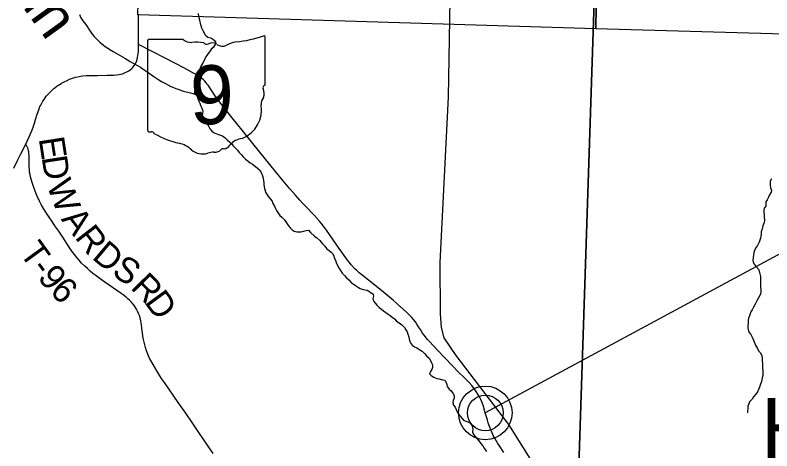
# Model space of a CAD drawing. Extents: x 0 to 34, y 0 to 22.
# Drawn here: x 4.957 to 6.653, y 16.635 to 17.611 of the extents above; entities that cross this region are included whole.
import ezdxf

# ---------------------------------------------------------------- set-up
doc = ezdxf.new("R2010")
doc.units = 0
for name, color, linetype in [('GM_X_Corporation', 7, 'Continuous'), ('GM_X_Minor_River', 7, 'Continuous'), ('GM_X_Minor_River_Text', 7, 'Continuous'), ('GM_X_Rail_Line', 7, 'Continuous'), ('GM_X_State_Location', 7, 'Continuous'), ('GM_X_State_Route', 7, 'Continuous'), ('GM_X_State_Shield', 7, 'Continuous'), ('GM_X_Township_Road', 7, 'Continuous'), ('GM_X_Township_Road_Text', 7, 'Continuous'), ('SH_Text', 7, 'Continuous')]:
    doc.layers.add(name, color=color, linetype=linetype)

msp = doc.modelspace()

# ---------------------------------------------------------------- linework, layer by layer
at = {"layer": 'GM_X_Corporation'}
for points in [[(6.2895, 20.4), (2.6, 20.4), (2.6, 16.6918), (3.1555, 16.6686), (3.1684, 16.6682), (4.0515, 16.6368), (4.1011, 16.6362), (4.1867, 16.6352), (4.5473, 16.6256), (4.6351, 16.6229), (5.4202, 16.5982), (6.0834, 16.5816), (6.2194, 16.578), (6.2729, 18.2077), (6.2744, 18.4654), (6.2786, 18.5898), (6.292, 18.5898), (6.2926, 19.1539), (6.2942, 19.6131), (6.2595, 19.6124)], [(9.4, 16.4853), (9.4, 20.4), (6.2895, 20.4), (6.2595, 19.6124), (6.2942, 19.6131), (6.2926, 19.1539), (6.292, 18.5898), (6.2786, 18.5898), (6.2744, 18.4654), (6.2729, 18.2077), (6.2194, 16.578), (8.0963, 16.5226), (9.09, 16.4927)], [(6.2734, 18.5913), (6.258, 17.5799), (5.2318, 17.611), (5.2602, 18.6174)], [(6.2734, 18.5913), (6.2882, 18.592), (7.291, 18.5737), (7.261, 17.5518), (6.258, 17.5799)]]:
    msp.add_lwpolyline(points, close=True, dxfattribs=at)
at = {"layer": 'GM_X_Minor_River'}
for points in [[(5.1008, 17.6117), (5.1041, 17.6046), (5.1086, 17.598), (5.115, 17.5892), (5.1181, 17.5851), (5.1222, 17.5792), (5.125, 17.5744), (5.1294, 17.5682), (5.1338, 17.5627), (5.1397, 17.5564), (5.1467, 17.5503), (5.1546, 17.5434), (5.1589, 17.5401), (5.1647, 17.5362), (5.1725, 17.5315), (5.1767, 17.5294), (5.1919, 17.5201), (5.1973, 17.5173), (5.2027, 17.5141), (5.2086, 17.5105), (5.2148, 17.5069), (5.2202, 17.5034), (5.2264, 17.4998), (5.2322, 17.497), (5.238, 17.4938), (5.2439, 17.4898), (5.2501, 17.4855), (5.2552, 17.4819), (5.2676, 17.4733), (5.2719, 17.4704), (5.2789, 17.4657), (5.2867, 17.4615), (5.294, 17.4572), (5.2987, 17.4547), (5.306, 17.4508), (5.3103, 17.4491), (5.3172, 17.4459), (5.3241, 17.4439), (5.3299, 17.4418), (5.3341, 17.4404), (5.3399, 17.4387), (5.3441, 17.4381), (5.3499, 17.4364), (5.3552, 17.4347), (5.3598, 17.4334), (5.3641, 17.4316), (5.3654, 17.4264), (5.3667, 17.4219), (5.3688, 17.4178), (5.3704, 17.4137), (5.3725, 17.4081), (5.3746, 17.404), (5.3767, 17.3988), (5.3772, 17.3947), (5.3766, 17.3905), (5.376, 17.386), (5.3769, 17.3818), (5.3794, 17.377), (5.3822, 17.373), (5.3854, 17.3685), (5.3885, 17.3645), (5.3914, 17.3593), (5.3938, 17.3552), (5.3974, 17.3504), (5.4028, 17.3472), (5.4102, 17.3441), (5.4217, 17.3399), (5.4272, 17.336), (5.4319, 17.3312), (5.4378, 17.3261), (5.4421, 17.3221), (5.4457, 17.3177), (5.4496, 17.3133), (5.4548, 17.3082), (5.4591, 17.303), (5.4642, 17.2979), (5.4682, 17.2928), (5.473, 17.288), (5.4788, 17.2833)], [(5.3585, 17.4345), (5.3644, 17.4645), (5.3663, 17.474), (5.3697, 17.4854), (5.3728, 17.4946), (5.3771, 17.5023), (5.3838, 17.5149), (5.3889, 17.5227), (5.3943, 17.5304), (5.3986, 17.5362), (5.4026, 17.5405), (5.4059, 17.5447), (5.4065, 17.5504), (5.3998, 17.5562), (5.3951, 17.5587), (5.3886, 17.5604), (5.3831, 17.5651), (5.3811, 17.5699), (5.3782, 17.5751), (5.375, 17.5814), (5.3728, 17.5885), (5.3705, 17.599), (5.3683, 17.6072), (5.3677, 17.6143)], [(5.4788, 17.2833), (5.4835, 17.2797), (5.4889, 17.2765), (5.4956, 17.2718), (5.4999, 17.2681), (5.505, 17.263), (5.509, 17.2563), (5.5111, 17.2507), (5.5125, 17.2451), (5.5131, 17.2395), (5.514, 17.2353), (5.5145, 17.2304), (5.516, 17.2222), (5.519, 17.2128), (5.5214, 17.2084), (5.5246, 17.2036), (5.5286, 17.1992), (5.5326, 17.1936), (5.5346, 17.1888), (5.5383, 17.1829), (5.5404, 17.1776), (5.5424, 17.1732), (5.5456, 17.1684), (5.55, 17.1617), (5.5544, 17.1581), (5.5603, 17.1522), (5.5635, 17.1474), (5.5663, 17.1433), (5.5695, 17.1389), (5.5731, 17.1341), (5.5774, 17.1293), (5.5824, 17.1265), (5.5878, 17.1255), (5.592, 17.1249), (5.5977, 17.1255), (5.603, 17.1264), (5.609, 17.1281), (5.6139, 17.1287), (5.619, 17.1236), (5.628, 17.1152), (5.6331, 17.1119), (5.6394, 17.1057), (5.6458, 17.098), (5.6509, 17.0928), (5.6545, 17.0881), (5.6607, 17.0833), (5.665, 17.0797), (5.6686, 17.0757), (5.6707, 17.0708), (5.6719, 17.0667), (5.6744, 17.0615), (5.6761, 17.0562), (5.6794, 17.0495), (5.6819, 17.0443), (5.6859, 17.0384), (5.6899, 17.0329), (5.695, 17.0274), (5.6997, 17.0222), (5.7045, 17.0175), (5.71, 17.012), (5.7143, 17.0087), (5.7193, 17.0051), (5.724, 17.0018), (5.7302, 16.9979), (5.7348, 16.9965), (5.7402, 16.9956), (5.7456, 16.9942), (5.7498, 16.9921), (5.7541, 16.9892), (5.7588, 16.9852), (5.7601, 16.9807), (5.7584, 16.975), (5.7609, 16.9694), (5.7633, 16.9653), (5.768, 16.9602), (5.7728, 16.9554), (5.7778, 16.9518), (5.7821, 16.9482), (5.7876, 16.9442), (5.7927, 16.9409), (5.7969, 16.938), (5.802, 16.9337), (5.8071, 16.9301), (5.8114, 16.9253), (5.8173, 16.9213), (5.8235, 16.9166), (5.8291, 16.9107), (5.8323, 16.9059), (5.8351, 16.9015), (5.8372, 16.8959), (5.8389, 16.8899), (5.8399, 16.885), (5.8416, 16.8801), (5.8436, 16.8752), (5.8476, 16.8705), (5.8519, 16.8676), (5.8573, 16.8651), (5.865, 16.8604), (5.8693, 16.8579), (5.8744, 16.8524), (5.8784, 16.8476)], [(6.6516, 17.2436), (6.6487, 17.2386), (6.6491, 17.2292), (6.6496, 17.2243), (6.6518, 17.2179), (6.6508, 17.2137), (6.6472, 17.2079), (6.6451, 17.2026), (6.6419, 17.1972), (6.6394, 17.1926), (6.6388, 17.1873), (6.639, 17.1827), (6.635, 17.178), (6.6344, 17.1731), (6.6349, 17.1686), (6.6351, 17.1633), (6.6357, 17.1588), (6.636, 17.1505), (6.6354, 17.1463), (6.6322, 17.1383), (6.6306, 17.1321), (6.6289, 17.1253), (6.6287, 17.1204), (6.6268, 17.1112), (6.6254, 17.1063), (6.6241, 17.1017), (6.6201, 17.0947), (6.6158, 17.0882), (6.6137, 17.0836), (6.612, 17.0778), (6.6114, 17.0733), (6.6105, 17.0668), (6.6099, 17.0619), (6.6105, 17.0577), (6.6133, 17.0525), (6.6169, 17.0485), (6.6225, 17.0415), (6.6241, 17.0374), (6.6259, 17.031), (6.6268, 17.025), (6.627, 17.0201), (6.6268, 17.0155), (6.6273, 17.0011), (6.6279, 16.9959), (6.6281, 16.991), (6.6271, 16.9856), (6.6225, 16.9775), (6.62, 16.9721), (6.6164, 16.9663), (6.6147, 16.9614), (6.6111, 16.9567), (6.6083, 16.9506), (6.6058, 16.9459), (6.604, 16.9413), (6.6027, 16.9367), (6.6006, 16.9317), (6.5996, 16.9264), (6.5995, 16.9207), (6.5989, 16.9143), (6.5987, 16.9093), (6.6005, 16.9037), (6.6021, 16.8996), (6.6053, 16.8952), (6.6098, 16.8862), (6.6157, 16.8713), (6.6201, 16.8635), (6.6226, 16.8587), (6.6269, 16.8539), (6.6298, 16.8475), (6.6308, 16.8419), (6.631, 16.8358), (6.6316, 16.8313), (6.6317, 16.8264), (6.6324, 16.8082), (6.6322, 16.8037), (6.6308, 16.7983), (6.6299, 16.7938), (6.6293, 16.7896), (6.6261, 16.7815), (6.6248, 16.7773), (6.6227, 16.7719), (6.6202, 16.7669), (6.617, 16.7619), (6.6115, 16.7553), (6.6086, 16.7506), (6.6028, 16.7447), (6.6011, 16.7398), (6.599, 16.7344), (6.5984, 16.7291), (6.5982, 16.7234), (6.5983, 16.7196)], [(5.8784, 16.8476), (5.8843, 16.8422), (5.8879, 16.8366), (5.89, 16.8321), (5.8921, 16.8273), (5.8919, 16.8216), (5.8905, 16.817), (5.8877, 16.812), (5.8852, 16.8073), (5.8891, 16.8033), (5.8953, 16.7997), (5.9019, 16.7969), (5.9072, 16.7956), (5.9149, 16.7936), (5.9195, 16.7926), (5.9227, 16.7878), (5.924, 16.7833), (5.9253, 16.7784), (5.9293, 16.7728), (5.934, 16.7688), (5.9376, 16.764), (5.9405, 16.7584), (5.9407, 16.7524), (5.9382, 16.7474), (5.938, 16.7421), (5.9393, 16.7372), (5.9426, 16.7324), (5.9454, 16.7271), (5.9479, 16.7208), (5.9515, 16.716), (5.9547, 16.7115), (5.9618, 16.7034), (5.9668, 16.701), (5.9714, 16.6996), (5.9757, 16.6971), (5.9801, 16.6923), (5.9821, 16.6875), (5.9823, 16.6822), (5.9817, 16.6772), (5.983, 16.6727), (5.9867, 16.6671), (5.9918, 16.662), (5.9958, 16.6572), (5.9994, 16.652), (6.0049, 16.6458), (6.0081, 16.6406), (6.0133, 16.6332)]]:
    msp.add_lwpolyline(points, dxfattribs=at)
at = {"layer": 'GM_X_Rail_Line'}
msp.add_lwpolyline([(5.9319, 17.6898), (5.9275, 17.4266), (5.9085, 17.0568), (5.9095, 16.9416), (5.9117, 16.9109), (5.9173, 16.8875), (5.9447, 16.8485), (6.0626, 16.6938), (6.1104, 16.6174)], dxfattribs=at)
at = {"layer": 'GM_X_State_Route'}
for points in [[(5.2334, 17.5951), (5.2335, 17.6039), (5.2336, 17.6124)], [(6.0522, 16.6306), (6.0422, 16.6458), (6.0388, 16.6513), (6.0328, 16.6612), (6.0291, 16.6678), (6.0242, 16.6785), (6.0227, 16.682), (6.0205, 16.6876), (6.0187, 16.6928), (6.0172, 16.6973), (6.0153, 16.703), (6.0137, 16.7084), (6.0105, 16.7196), (6.0054, 16.737), (6.0041, 16.7408), (6.0004, 16.7494), (5.9987, 16.7525), (5.9957, 16.758), (5.9937, 16.7613), (5.9896, 16.7677), (5.9837, 16.776), (5.98, 16.7808), (5.974, 16.7877), (5.9636, 16.7985), (5.95, 16.8119), (5.9373, 16.8249), (5.9188, 16.8439), (5.9037, 16.8597), (5.8853, 16.8794), (5.8809, 16.8843), (5.8731, 16.894), (5.8699, 16.8985), (5.8649, 16.9061), (5.861, 16.9125), (5.8572, 16.9187), (5.8539, 16.9235), (5.8495, 16.9291), (5.8455, 16.9336), (5.8421, 16.9372), (5.838, 16.9411), (5.834, 16.9449), (5.813, 16.9638), (5.8044, 16.9715), (5.7789, 16.9929), (5.7707, 16.9994), (5.7309, 17.0312), (5.7279, 17.0336), (5.7218, 17.039), (5.7189, 17.0417), (5.7101, 17.051), (5.708, 17.0535), (5.7053, 17.0571), (5.702, 17.0615), (5.6832, 17.0881), (5.6549, 17.1287), (5.6504, 17.1349), (5.6425, 17.1447), (5.6389, 17.149), (5.6274, 17.1616), (5.607, 17.1833), (5.6011, 17.1894), (5.595, 17.196), (5.5849, 17.2074), (5.5727, 17.2216), (5.5576, 17.2394), (5.5405, 17.2604), (5.4895, 17.3229), (5.4658, 17.3527), (5.4562, 17.3647), (5.4432, 17.3807), (5.426, 17.4021), (5.4149, 17.4165), (5.4101, 17.4227), (5.406, 17.4284), (5.3893, 17.4535), (5.3872, 17.4562), (5.3848, 17.4592), (5.3819, 17.4623), (5.3788, 17.4653), (5.3749, 17.4686), (5.3705, 17.472), (5.3661, 17.4749), (5.361, 17.4781), (5.3548, 17.4816), (5.3347, 17.4926), (5.3179, 17.5012), (5.2934, 17.5141), (5.2346, 17.5441), (5.2331, 17.5449), (5.2333, 17.5494), (5.2334, 17.5554), (5.2332, 17.5715), (5.2333, 17.5902), (5.2334, 17.5951)], [(4.9537, 17.2678), (4.9621, 17.2847), (4.9699, 17.2999), (4.9807, 17.3218), (4.9837, 17.3281), (4.9885, 17.3383), (4.9909, 17.3435), (4.9936, 17.35), (4.9964, 17.3576), (4.9972, 17.3598), (5.0001, 17.3685), (5.0026, 17.3767), (5.0065, 17.389), (5.0097, 17.3985), (5.0125, 17.4057), (5.0141, 17.409), (5.019, 17.4178), (5.0216, 17.4218), (5.0265, 17.4288), (5.0298, 17.4325), (5.0329, 17.4357), (5.038, 17.4411), (5.0437, 17.4461), (5.0457, 17.4478), (5.0514, 17.4522), (5.0553, 17.4547), (5.0611, 17.4584), (5.067, 17.4614), (5.0731, 17.4645), (5.079, 17.4669), (5.0828, 17.4684), (5.0876, 17.4699), (5.0924, 17.4714), (5.0973, 17.4726), (5.1037, 17.4738), (5.1088, 17.4746), (5.1158, 17.4751), (5.1266, 17.4753), (5.1414, 17.4757), (5.163, 17.4759), (5.1781, 17.4761), (5.1841, 17.4765), (5.1892, 17.4773), (5.1929, 17.478), (5.1973, 17.4793), (5.2034, 17.4817), (5.2073, 17.4834), (5.2117, 17.4859), (5.2144, 17.4879), (5.2181, 17.4911), (5.2204, 17.4934), (5.222, 17.4954), (5.2239, 17.4977), (5.2259, 17.5008), (5.2275, 17.5037), (5.2285, 17.506), (5.2294, 17.5082), (5.2304, 17.5117), (5.2313, 17.5155), (5.2321, 17.52), (5.2327, 17.5245), (5.233, 17.5286), (5.2331, 17.5449)]]:
    msp.add_lwpolyline(points, dxfattribs=at)
at = {"layer": 'GM_X_State_Shield'}
for p, q in [((5.2538, 17.5524), (5.2538, 17.3523)), ((5.3336, 17.5558), (5.2564, 17.5558)), ((5.5175, 17.4561), (5.5175, 17.5608)), ((5.5175, 17.4561), (5.5175, 17.4561))]:
    msp.add_line(p, q, dxfattribs=at)
for centre, radius, start, end in [((5.2568, 17.5528), 0.00305, 98.1301, 188.1301), ((5.352, 17.5791), 0.0296, 231.6195, 271.1119), ((5.4236, 17.8287), 0.2796, 275.8445, 288.9065), ((5.5146, 17.5612), 0.00294, 351.8621, 97.738), ((5.3618, 17.4435), 0.1064, 80.4867, 94.9883), ((5.386, 17.5538), 0.00855, 219.7921, 297.1024), ((5.3985, 17.5307), 0.0178, 54.4667, 119.1411), ((5.4215, 17.5624), 0.0214, 233.8562, 294.8282), ((5.4592, 17.4947), 0.0563, 97.3462, 120.7689), ((5.5168, 17.4484), 0.00454, 107.944, 210.337), ((5.5143, 17.4557), 0.00314, 289.6038, 7.7341), ((5.4879, 17.4352), 0.0273, 340.033, 23.6496), ((5.528, 17.4123), 0.0198, 136.8065, 186.9296), ((5.4392, 17.399), 0.0699, 292.3089, 8.9858), ((5.2569, 17.3518), 0.00308, 171.9584, 258.3066), ((5.2573, 17.3723), 0.0235, 267.339, 280.6039), ((5.2621, 17.3407), 0.00848, 29.7484, 93.2717), ((5.3692, 17.5205), 0.2019, 240.4129, 257.1985), ((5.4687, 17.2961), 0.0383, 94.4031, 142.5768), ((5.309, 17.2624), 0.0632, 47.1842, 75.836), ((5.4202, 17.3329), 0.0226, 282.8732, 323.2771), ((5.3773, 17.3397), 0.0401, 230.7004, 286.2918), ((5.4005, 17.2705), 0.0329, 85.6951, 111.2099), ((5.4034, 17.3247), 0.0214, 268.777, 315.5493), ((5.4227, 17.3054), 0.00601, 65.7517, 132.6484)]:
    msp.add_arc(centre, radius, start, end, dxfattribs=at)
at = {"layer": 'GM_X_Township_Road'}
for points in [[(5.0096, 17.1979), (5.0087, 17.1999), (5.0043, 17.2103), (5.0009, 17.2188), (4.998, 17.227), (4.9951, 17.2358), (4.9931, 17.2428), (4.9916, 17.2481), (4.9903, 17.2537), (4.9892, 17.2587), (4.9891, 17.26), (4.9888, 17.2652), (4.9886, 17.2691), (4.9884, 17.2927), (4.9882, 17.2972), (4.9879, 17.3005), (4.9874, 17.3042), (4.9868, 17.3069), (4.9857, 17.3111), (4.9851, 17.3128), (4.9839, 17.3155), (4.9823, 17.3187), (4.9807, 17.3218)], [(5.4007, 16.6287), (5.3781, 16.6617), (5.37, 16.6733), (5.3538, 16.6978), (5.3393, 16.7193), (5.3225, 16.7429), (5.2912, 16.7876), (5.2851, 16.7967), (5.2812, 16.8029), (5.2766, 16.8102), (5.2712, 16.8191), (5.266, 16.828), (5.2583, 16.8425), (5.2553, 16.8486), (5.2535, 16.8531), (5.2514, 16.8586), (5.2489, 16.8659), (5.2464, 16.875), (5.2451, 16.8813), (5.2441, 16.8873), (5.2409, 16.9097), (5.24, 16.917), (5.2384, 16.9258), (5.2367, 16.9324), (5.2352, 16.9374), (5.2331, 16.9426), (5.2309, 16.9477), (5.2289, 16.9517), (5.2266, 16.9556), (5.224, 16.9592), (5.2214, 16.9628), (5.2162, 16.9688), (5.213, 16.972), (5.2095, 16.9753), (5.2054, 16.979), (5.199, 16.9838), (5.1943, 16.987), (5.1579, 17.0124), (5.1473, 17.02), (5.1383, 17.0267), (5.1313, 17.0321), (5.125, 17.0373), (5.1189, 17.0427), (5.113, 17.0481), (5.1059, 17.0551), (5.1003, 17.0615), (5.0954, 17.0674), (5.0898, 17.0742), (5.084, 17.0821), (5.0781, 17.091), (5.0639, 17.1129), (5.0545, 17.127), (5.0461, 17.1389), (5.0396, 17.1485), (5.032, 17.1602), (5.0259, 17.169), (5.0201, 17.1776), (5.0152, 17.1863), (5.0116, 17.1939), (5.0096, 17.1979)]]:
    msp.add_lwpolyline(points, dxfattribs=at)
at = {"layer": 'SH_Text'}
msp.add_line((6.8671, 17.1823), (6.0105, 16.7196), dxfattribs=at)
for radius in [0.06, 0.04]:
    msp.add_circle((6.0105, 16.7196), radius, dxfattribs=at)

# ---------------------------------------------------------------- texts
at = {"layer": 'GM_X_Minor_River_Text'}
msp.add_text('Run', height=0.09423, rotation=305.8203, dxfattribs=at).set_placement((4.8941, 17.738))
at = {"layer": 'GM_X_State_Location'}
for s in ['s', 'r']:
    msp.add_text(s, height=0.000189, dxfattribs=at).set_placement((5.3827, 17.439))
msp.add_text('9', height=0.000189, rotation=0, dxfattribs=at).set_placement((5.3541, 17.4252))
at = {"layer": 'GM_X_State_Shield'}
msp.add_text('9', height=0.1318, dxfattribs=at).set_placement((5.3485, 17.3664))
at = {"layer": 'GM_X_Township_Road_Text'}
for s, rotation, p in [('E', 278.7465, (5.0096, 17.3342)), ('D', 278.8293, (5.0161, 17.2921)), ('W', 290.4232, (5.0269, 17.2306)), ('A', 307.1169, (5.0585, 17.1531)), ('R', 307.7683, (5.0891, 17.1126)), ('T', 305.9823, (4.9651, 17.0779)), ('D', 319.9438, (5.1268, 17.0663)), ('S', 326.8385, (5.1711, 17.0296)), ('-', 306.4496, (4.9904, 17.0431)), ('9', 308.4209, (5.0056, 17.0227)), ('R', 314.5902, (5.2138, 16.9991)), ('6', 315.3754, (5.0323, 16.9896)), ('D', 306.2976, (5.2451, 16.9675))]:
    msp.add_text(s, height=0.0568, rotation=rotation, dxfattribs=at).set_placement(p)
at = {"layer": 'SH_Text'}
msp.add_text('HARRISON COUNTY', height=0.14, dxfattribs=at).set_placement((6.6276, 16.6131))

doc.saveas('drawing.dxf')
